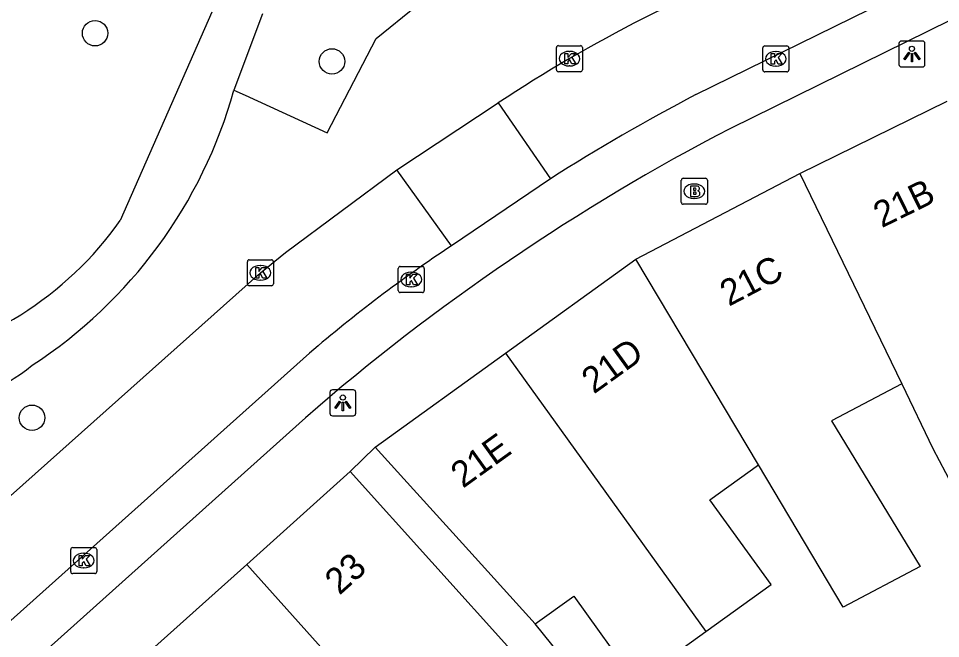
# Model space of a CAD drawing. Extents: x 162172 to 163187, y 382874 to 383684.
# Drawn here: x 162914.31 to 162949.77, y 383456.48 to 383480.33 of the extents above; entities that cross this region are included whole.
import ezdxf

# ---------------------------------------------------------------- set-up
doc = ezdxf.new("R2010")
doc.units = 0
for name, color, linetype in [('IMGEO_Berm_groen', 7, 'Continuous'), ('IMGEO_Boom', 7, 'Continuous'), ('IMGEO_Brandkraan', 7, 'Continuous'), ('IMGEO_Kolk', 7, 'Continuous'), ('IMGEO_Lichtpunt', 7, 'Continuous'), ('IMGEO_Pand', 7, 'Continuous'), ('IMGEO_Pand_nummerreeks', 7, 'Continuous'), ('IMGEO_Rijbaan_lokaal_open', 7, 'Continuous'), ('IMGEO_Voetpad_open', 7, 'Continuous')]:
    doc.layers.add(name, color=color, linetype=linetype)

msp = doc.modelspace()

# ---------------------------------------------------------------- linework, layer by layer
at = {"layer": 'IMGEO_Berm_groen'}
msp.add_lwpolyline([(162922.597, 383477.572), (162923.027, 383477.377), (162926.188, 383475.941), (162928.065, 383479.569), (162931.176, 383482.084)], dxfattribs=at)
at = {"layer": 'IMGEO_Boom'}
for centre in [(162917.256, 383479.766), (162926.368, 383478.682), (162914.83, 383464.978)]:
    msp.add_circle(centre, 0.489, dxfattribs=at)
at = {"layer": 'IMGEO_Brandkraan'}
for p, q in [((162939.804, 383473.261), (162939.804, 383474.113)), ((162939.879, 383474.187), (162940.731, 383474.187)), ((162940.292, 383473.967), (162940.317, 383473.967)), ((162940.805, 383474.113), (162940.805, 383473.261)), ((162940.315, 383473.407), (162940.29, 383473.407)), ((162940.731, 383473.187), (162939.879, 383473.187))]:
    msp.add_line(p, q, dxfattribs=at)
for points in [[(162939.804, 383473.261), (162939.804, 383474.113)], [(162939.879, 383474.187), (162940.731, 383474.187)], [(162940.805, 383474.113), (162940.805, 383473.261)], [(162940.152, 383473.887), (162940.152, 383473.487), (162940.365, 383473.487)], [(162940.383, 383473.887), (162940.152, 383473.887)], [(162940.331, 383473.806), (162940.277, 383473.806), (162940.277, 383473.73)], [(162940.277, 383473.73), (162940.33, 383473.73)], [(162940.339, 383473.654), (162940.277, 383473.654), (162940.277, 383473.573)], [(162940.277, 383473.573), (162940.339, 383473.573)], [(162940.731, 383473.187), (162939.879, 383473.187)]]:
    msp.add_lwpolyline(points, dxfattribs=at)
for centre, radius, start, end in [((162939.881, 383474.111), 0.0765, 91.552, 178.448), ((162939.881, 383474.111), 0.0765, 91.552, 178.448), ((162940.729, 383474.111), 0.0765, 1.552, 88.448), ((162940.729, 383474.111), 0.0765, 1.552, 88.448), ((162940.332, 383473.768), 0.0379, 267.8285, 90.9355), ((162940.34, 383473.613), 0.0404, 269.8759, 90.5077), ((162940.387, 383473.742), 0.145, 59.4692, 91.5367), ((162940.412, 383473.789), 0.0922, 285.5137, 58.1501), ((162940.417, 383473.597), 0.105, 301.3115, 78.989), ((162939.881, 383473.263), 0.0765, 181.552, 268.448), ((162939.881, 383473.263), 0.0765, 181.552, 268.448), ((162940.371, 383473.738), 0.251, 268.6676, 293.5347), ((162940.729, 383473.263), 0.0765, 271.552, 358.448), ((162940.729, 383473.263), 0.0765, 271.552, 358.448)]:
    msp.add_arc(centre, radius, start, end, dxfattribs=at)
for centre, major_axis, ratio, start_param, end_param in [((162940.291, 383473.687), (-0.387, 0.002), 0.722429, 4.712389, 7.853982), ((162940.316, 383473.687), (-0.39, 0.002), 0.717154, 1.570796, 4.712389)]:
    msp.add_ellipse(centre, major_axis=major_axis, ratio=ratio, start_param=start_param, end_param=end_param, dxfattribs=at)
at = {"layer": 'IMGEO_Kolk'}
for p, q in [((162935.076, 383479.287), (162935.928, 383479.287)), ((162943.013, 383479.28), (162943.865, 383479.28)), ((162935.001, 383478.361), (162935.001, 383479.213)), ((162935.489, 383479.067), (162935.514, 383479.067)), ((162936.002, 383479.213), (162936.002, 383478.361)), ((162942.938, 383478.354), (162942.938, 383479.206)), ((162943.426, 383479.06), (162943.451, 383479.06)), ((162943.939, 383479.206), (162943.939, 383478.354)), ((162935.928, 383478.287), (162935.076, 383478.287)), ((162935.512, 383478.507), (162935.487, 383478.507)), ((162943.865, 383478.28), (162943.013, 383478.28)), ((162943.449, 383478.5), (162943.424, 383478.5)), ((162923.113, 383470.125), (162923.113, 383470.977)), ((162923.188, 383471.051), (162924.04, 383471.051)), ((162923.601, 383470.831), (162923.626, 383470.831)), ((162924.114, 383470.977), (162924.114, 383470.125)), ((162928.991, 383470.794), (162929.843, 383470.794)), ((162928.916, 383469.868), (162928.916, 383470.72)), ((162929.404, 383470.574), (162929.429, 383470.574)), ((162929.917, 383470.72), (162929.917, 383469.868)), ((162924.04, 383470.051), (162923.188, 383470.051)), ((162923.624, 383470.271), (162923.599, 383470.271)), ((162929.843, 383469.794), (162928.991, 383469.794)), ((162929.427, 383470.014), (162929.402, 383470.014)), ((162916.319, 383459.058), (162916.319, 383459.91)), ((162916.394, 383459.984), (162917.246, 383459.984)), ((162916.807, 383459.764), (162916.832, 383459.764)), ((162917.32, 383459.91), (162917.32, 383459.058)), ((162916.83, 383459.204), (162916.805, 383459.204)), ((162917.246, 383458.984), (162916.394, 383458.984))]:
    msp.add_line(p, q, dxfattribs=at)
for points in [[(162935.076, 383479.287), (162935.928, 383479.287)], [(162943.013, 383479.28), (162943.865, 383479.28)], [(162935.001, 383478.361), (162935.001, 383479.213)], [(162935.322, 383478.987), (162935.445, 383478.987), (162935.445, 383478.836), (162935.575, 383478.987), (162935.739, 383478.987), (162935.593, 383478.836), (162935.746, 383478.587), (162935.594, 383478.587), (162935.509, 383478.751), (162935.445, 383478.684), (162935.445, 383478.587), (162935.322, 383478.587), (162935.322, 383478.987)], [(162936.002, 383479.213), (162936.002, 383478.361)], [(162942.938, 383478.354), (162942.938, 383479.206)], [(162943.259, 383478.98), (162943.382, 383478.98), (162943.382, 383478.829), (162943.512, 383478.98), (162943.676, 383478.98), (162943.53, 383478.829), (162943.683, 383478.58), (162943.531, 383478.58), (162943.446, 383478.744), (162943.382, 383478.677), (162943.382, 383478.58), (162943.259, 383478.58), (162943.259, 383478.98)], [(162943.939, 383479.206), (162943.939, 383478.354)], [(162935.928, 383478.287), (162935.076, 383478.287)], [(162943.865, 383478.28), (162943.013, 383478.28)], [(162923.113, 383470.125), (162923.113, 383470.977)], [(162923.188, 383471.051), (162924.04, 383471.051)], [(162923.434, 383470.751), (162923.557, 383470.751), (162923.557, 383470.6), (162923.687, 383470.751), (162923.851, 383470.751), (162923.705, 383470.6), (162923.858, 383470.351), (162923.706, 383470.351), (162923.621, 383470.515), (162923.557, 383470.448), (162923.557, 383470.351), (162923.434, 383470.351), (162923.434, 383470.751)], [(162924.114, 383470.977), (162924.114, 383470.125)], [(162928.991, 383470.794), (162929.843, 383470.794)], [(162928.916, 383469.868), (162928.916, 383470.72)], [(162929.237, 383470.494), (162929.36, 383470.494), (162929.36, 383470.343), (162929.49, 383470.494), (162929.654, 383470.494), (162929.508, 383470.343), (162929.661, 383470.094), (162929.509, 383470.094), (162929.424, 383470.258), (162929.36, 383470.191), (162929.36, 383470.094), (162929.237, 383470.094), (162929.237, 383470.494)], [(162929.917, 383470.72), (162929.917, 383469.868)], [(162924.04, 383470.051), (162923.188, 383470.051)], [(162929.843, 383469.794), (162928.991, 383469.794)], [(162916.319, 383459.058), (162916.319, 383459.91)], [(162916.394, 383459.984), (162917.246, 383459.984)], [(162917.32, 383459.91), (162917.32, 383459.058)], [(162916.64, 383459.684), (162916.763, 383459.684), (162916.763, 383459.533), (162916.893, 383459.684), (162917.057, 383459.684), (162916.911, 383459.533), (162917.064, 383459.284), (162916.912, 383459.284), (162916.827, 383459.448), (162916.763, 383459.381), (162916.763, 383459.284), (162916.64, 383459.284), (162916.64, 383459.684)], [(162917.246, 383458.984), (162916.394, 383458.984)]]:
    msp.add_lwpolyline(points, dxfattribs=at)
for centre, start, end in [((162935.078, 383479.211), 91.552, 178.448), ((162935.078, 383479.211), 91.552, 178.448), ((162935.926, 383479.211), 1.552, 88.448), ((162935.926, 383479.211), 1.552, 88.448), ((162943.015, 383479.204), 91.552, 178.448), ((162943.015, 383479.204), 91.552, 178.448), ((162943.863, 383479.204), 1.552, 88.448), ((162943.863, 383479.204), 1.552, 88.448), ((162935.078, 383478.363), 181.552, 268.448), ((162935.078, 383478.363), 181.552, 268.448), ((162935.926, 383478.363), 271.552, 358.448), ((162935.926, 383478.363), 271.552, 358.448), ((162943.015, 383478.356), 181.552, 268.448), ((162943.015, 383478.356), 181.552, 268.448), ((162943.863, 383478.356), 271.552, 358.448), ((162943.863, 383478.356), 271.552, 358.448), ((162923.19, 383470.975), 91.552, 178.448), ((162923.19, 383470.975), 91.552, 178.448), ((162924.038, 383470.975), 1.552, 88.448), ((162924.038, 383470.975), 1.552, 88.448), ((162928.993, 383470.718), 91.552, 178.448), ((162928.993, 383470.718), 91.552, 178.448), ((162929.841, 383470.718), 1.552, 88.448), ((162929.841, 383470.718), 1.552, 88.448), ((162923.19, 383470.127), 181.552, 268.448), ((162923.19, 383470.127), 181.552, 268.448), ((162924.038, 383470.127), 271.552, 358.448), ((162924.038, 383470.127), 271.552, 358.448), ((162928.993, 383469.87), 181.552, 268.448), ((162928.993, 383469.87), 181.552, 268.448), ((162929.841, 383469.87), 271.552, 358.448), ((162929.841, 383469.87), 271.552, 358.448), ((162916.396, 383459.908), 91.552, 178.448), ((162916.396, 383459.908), 91.552, 178.448), ((162917.244, 383459.908), 1.552, 88.448), ((162917.244, 383459.908), 1.552, 88.448), ((162916.396, 383459.06), 181.552, 268.448), ((162916.396, 383459.06), 181.552, 268.448), ((162917.244, 383459.06), 271.552, 358.448), ((162917.244, 383459.06), 271.552, 358.448)]:
    msp.add_arc(centre, 0.0765, start, end, dxfattribs=at)
for centre, major_axis, ratio, start_param, end_param in [((162935.488, 383478.787), (-0.387, 0.002), 0.722429, 4.712389, 7.853982), ((162935.513, 383478.787), (-0.39, 0.002), 0.717154, 1.570796, 4.712389), ((162943.425, 383478.78), (-0.387, 0.002), 0.722429, 4.712389, 7.853982), ((162943.45, 383478.78), (-0.39, 0.002), 0.717154, 1.570796, 4.712389), ((162923.6, 383470.551), (-0.387, 0.002), 0.722429, 4.712389, 7.853982), ((162923.625, 383470.551), (-0.39, 0.002), 0.717154, 1.570796, 4.712389), ((162929.403, 383470.294), (-0.387, 0.002), 0.722429, 4.712389, 7.853982), ((162929.428, 383470.294), (-0.39, 0.002), 0.717154, 1.570796, 4.712389), ((162916.806, 383459.484), (-0.387, 0.002), 0.722429, 4.712389, 7.853982), ((162916.831, 383459.484), (-0.39, 0.002), 0.717154, 1.570796, 4.712389)]:
    msp.add_ellipse(centre, major_axis=major_axis, ratio=ratio, start_param=start_param, end_param=end_param, dxfattribs=at)
at = {"layer": 'IMGEO_Lichtpunt'}
for p, q in [((162948.175, 383479.37), (162948.175, 383478.563)), ((162948.175, 383479.37), (162948.175, 383478.563)), ((162949.077, 383479.465), (162948.269, 383479.465)), ((162949.077, 383479.465), (162948.269, 383479.465)), ((162949.171, 383478.563), (162949.171, 383479.37)), ((162949.171, 383478.563), (162949.171, 383479.37)), ((162948.269, 383478.469), (162949.077, 383478.469)), ((162948.269, 383478.469), (162949.077, 383478.469)), ((162926.288, 383465.955), (162926.288, 383465.148)), ((162926.288, 383465.955), (162926.288, 383465.148)), ((162927.19, 383466.05), (162926.382, 383466.05)), ((162927.19, 383466.05), (162926.382, 383466.05)), ((162927.284, 383465.148), (162927.284, 383465.955)), ((162927.284, 383465.148), (162927.284, 383465.955)), ((162926.382, 383465.054), (162927.19, 383465.054)), ((162926.382, 383465.054), (162927.19, 383465.054))]:
    msp.add_line(p, q, dxfattribs=at)
for points in [[(162948.549, 383479.034), (162948.588, 383479.006), (162948.4, 383478.744), (162948.362, 383478.771), (162948.549, 383479.034)], [(162948.651, 383478.986), (162948.698, 383478.986), (162948.698, 383478.664), (162948.651, 383478.664), (162948.651, 383478.986)], [(162948.761, 383479.006), (162948.799, 383479.033), (162948.986, 383478.771), (162948.947, 383478.743), (162948.761, 383479.006)], [(162926.662, 383465.619), (162926.701, 383465.591), (162926.513, 383465.329), (162926.475, 383465.356), (162926.662, 383465.619)], [(162926.764, 383465.571), (162926.811, 383465.571), (162926.811, 383465.249), (162926.764, 383465.249), (162926.764, 383465.571)], [(162926.874, 383465.591), (162926.912, 383465.618), (162927.099, 383465.356), (162927.06, 383465.328), (162926.874, 383465.591)]]:
    msp.add_lwpolyline(points, dxfattribs=at)
for centre in [(162948.674, 383479.168), (162926.787, 383465.753)]:
    msp.add_circle(centre, 0.0994, dxfattribs=at)
for centre, start, end in [((162948.269, 383479.37), 90, 180), ((162948.269, 383479.37), 90, 180), ((162949.077, 383479.37), 0, 90), ((162949.077, 383479.37), 0, 90), ((162948.269, 383478.563), 180, 270), ((162948.269, 383478.563), 180, 270), ((162949.077, 383478.563), 270, 0), ((162949.077, 383478.563), 270, 360), ((162926.382, 383465.955), 90, 180), ((162926.382, 383465.955), 90, 180), ((162927.19, 383465.955), 0, 90), ((162927.19, 383465.955), 0, 90), ((162926.382, 383465.148), 180, 270), ((162926.382, 383465.148), 180, 270), ((162927.19, 383465.148), 270, 0), ((162927.19, 383465.148), 270, 360)]:
    msp.add_arc(centre, 0.0946, start, end, dxfattribs=at)
at = {"layer": 'IMGEO_Pand'}
for points in [[(162944.367, 383474.372), (162950.032, 383477.155)], [(162938.056, 383471.074), (162944.367, 383474.372)], [(162944.367, 383474.372), (162948.281, 383466.277)], [(162933.04, 383467.462), (162938.056, 383471.074)], [(162942.771, 383463.163), (162938.056, 383471.074)], [(162948.281, 383466.277), (162949.481, 383463.794), (162950.208, 383462.414), (162952.991, 383463.88), (162950.927, 383467.8), (162952.901, 383468.84), (162952.536, 383469.533), (162953.46, 383470.02), (162953.465, 383470.16), (162953.661, 383470.263)], [(162928.025, 383463.85), (162933.04, 383467.462)], [(162933.04, 383467.462), (162940.75, 383456.757)], [(162948.281, 383466.277), (162945.579, 383464.854), (162948.987, 383459.254), (162946.028, 383457.695), (162942.771, 383463.163)], [(162934.187, 383457.046), (162931.382, 383460.145), (162929.134, 383462.626), (162928.025, 383463.85)], [(162940.75, 383456.757), (162943.254, 383458.56), (162940.906, 383461.821), (162942.771, 383463.163)], [(162923.09, 383459.337), (162927.067, 383462.904)], [(162927.067, 383462.904), (162933.349, 383455.933)], [(162919.069, 383455.731), (162923.09, 383459.337)], [(162923.09, 383459.337), (162929.354, 383452.351)], [(162934.187, 383457.046), (162935.668, 383458.112), (162938.046, 383454.81), (162940.75, 383456.757)]]:
    msp.add_lwpolyline(points, dxfattribs=at)
at = {"layer": 'IMGEO_Rijbaan_lokaal_open'}
for points in [[(162940.365, 383477.407), (162977.742, 383495.76), (162981.241, 383497.547)], [(162943.049, 383482.675), (162938.337, 383480.334)], [(162928.863, 383474.516), (162932.765, 383477.091)], [(162932.765, 383477.091), (162934.769, 383474.167)], [(162911.739, 383459.956), (162923.614, 383470.551), (162924.586, 383471.328), (162928.863, 383474.516)], [(162930.959, 383471.587), (162928.863, 383474.516)], [(162934.769, 383474.167), (162930.959, 383471.587)], [(162876.516, 383423.635), (162925.505, 383467.463)]]:
    msp.add_lwpolyline(points, dxfattribs=at)
for centre, radius, start, end in [((162964.975, 383428.157), 58.584, 117.0459, 123.35439), ((162976.796, 383408.032), 78.359, 117.70547, 122.43492), ((162961.77, 383425.171), 55.712, 123.5762, 130.6127)]:
    msp.add_arc(centre, radius, start, end, dxfattribs=at)
at = {"layer": 'IMGEO_Voetpad_open'}
for points in [[(162981.241, 383497.547), (162979.737, 383494.849), (162941.693, 383476.103)], [(162921.741, 383480.576), (162918.226, 383472.561)], [(162923.697, 383480.509), (162922.597, 383477.572)], [(162925.349, 383464.98), (162879.944, 383424.284), (162879.207, 383424.011), (162877.943, 383424.117)], [(162928.025, 383463.85), (162927.067, 383462.904)], [(162945.755, 383444.836), (162945.233, 383444.352), (162938.178, 383452.092), (162934.187, 383457.046)]]:
    msp.add_lwpolyline(points, dxfattribs=at)
for centre, radius, start, end in [((162904.706, 383482.564), 18.574, 303.0532, 344.4091), ((162980.069, 383402.144), 83.323, 117.42416, 131.05076), ((162907.293, 383480.288), 13.388, 279.3284, 324.7493), ((162909.009, 383474.271), 9.322, 280.7842, 308.6985)]:
    msp.add_arc(centre, radius, start, end, dxfattribs=at)

# ---------------------------------------------------------------- texts
at = {"layer": 'IMGEO_Pand_nummerreeks'}
for s, rotation, p in [('21B', 26.167, (162947.511, 383472.262)), ('21C', 27.5765, (162941.632, 383469.243)), ('21D', 35.7704, (162936.438, 383465.868)), ('21E', 35.7629, (162931.404, 383462.242)), ('23', 41.8864, (162926.655, 383458.129))]:
    msp.add_text(s, height=1, rotation=rotation, dxfattribs=at).set_placement(p)

doc.saveas('drawing.dxf')
